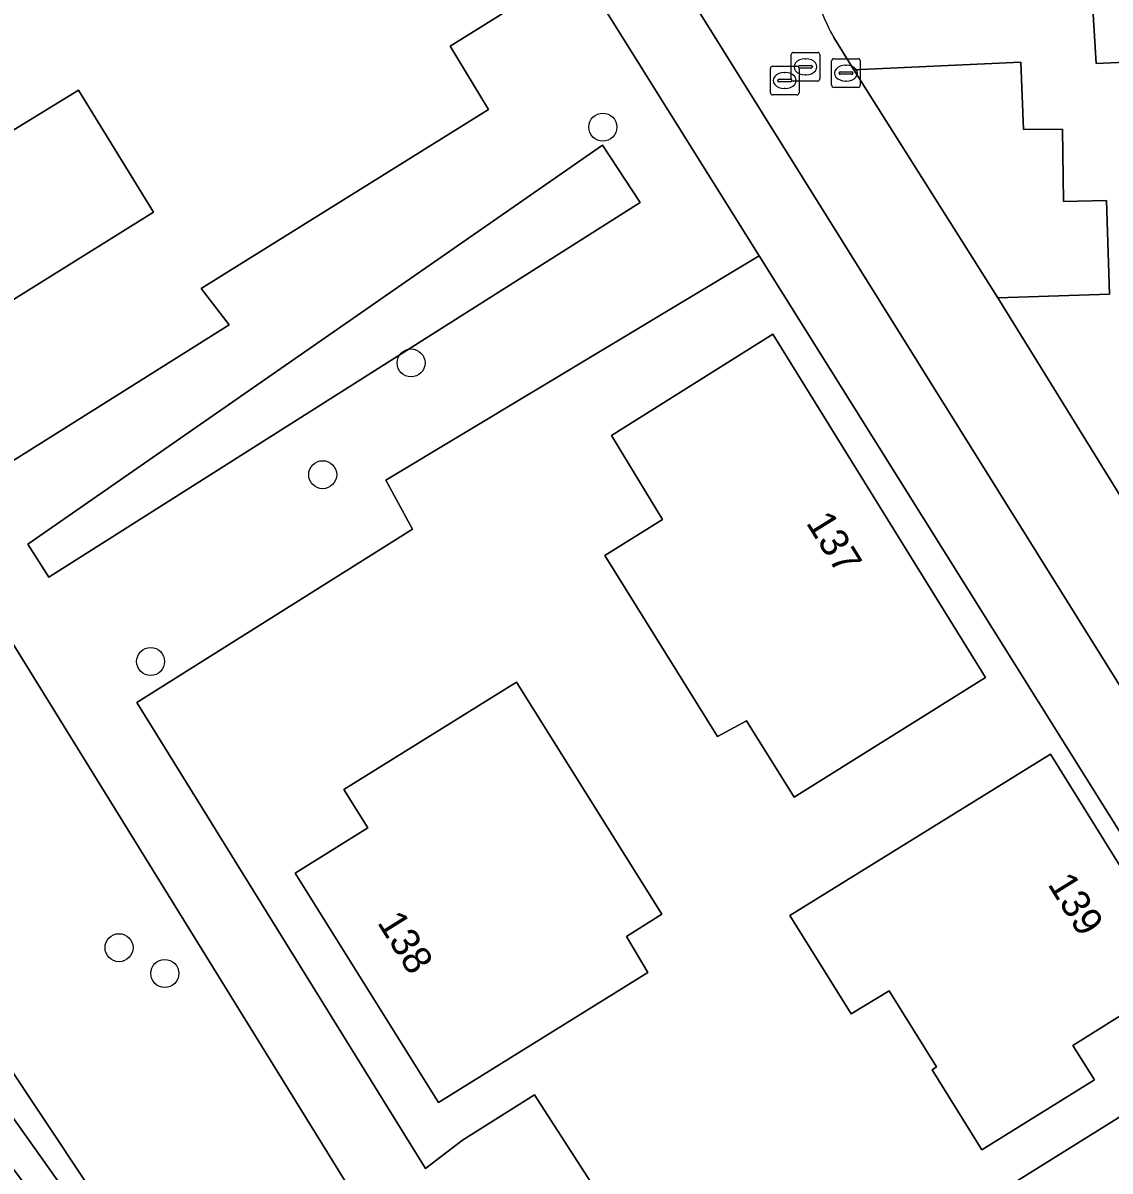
# Model space of a CAD drawing. Extents: x 159279 to 160377, y 384531 to 385888.
# Drawn here: x 159646.49 to 159684.48, y 385389.66 to 385429.79 of the extents above; entities that cross this region are included whole.
import ezdxf

# ---------------------------------------------------------------- set-up
doc = ezdxf.new("R2010")
doc.units = 0
for name, color, linetype in [('IMGEO_Boom', 7, 'Continuous'), ('IMGEO_Erf', 7, 'Continuous'), ('IMGEO_Groenvoorziening', 7, 'Continuous'), ('IMGEO_Kolk', 7, 'Continuous'), ('IMGEO_Oever', 7, 'Continuous'), ('IMGEO_Pand', 7, 'Continuous'), ('IMGEO_Pand_nummerreeks', 7, 'Continuous'), ('IMGEO_Parkeervlak_open', 7, 'Continuous'), ('IMGEO_Rijbaan_lokaal_open', 7, 'Continuous'), ('IMGEO_Rioolput', 7, 'Continuous'), ('IMGEO_Voetpad_open', 7, 'Continuous'), ('IMGEO_Waterloop', 7, 'Continuous')]:
    doc.layers.add(name, color=color, linetype=linetype)

msp = doc.modelspace()

# ---------------------------------------------------------------- linework, layer by layer
at = {"layer": 'IMGEO_Boom'}
for centre in [(159666.754, 385426.154), (159660.053, 385417.91), (159656.964, 385414.004), (159650.95, 385407.473), (159649.847, 385397.469), (159651.447, 385396.568)]:
    msp.add_circle(centre, 0.489, dxfattribs=at)
at = {"layer": 'IMGEO_Erf'}
for points in [[(159649.51, 385457.955), (159643.902, 385454.436), (159633.192, 385447.984), (159634.104, 385446.666), (159620.701, 385438.237), (159629.009, 385424.892), (159632.691, 385422.892), (159640.291, 385410.819), (159653.693, 385419.245), (159652.714, 385420.516), (159662.76, 385426.769), (159661.419, 385428.982), (159665.888, 385431.78)], [(159648.435, 385427.447), (159651.049, 385423.184), (159643.045, 385418.19), (159636.846, 385428.158), (159642.616, 385431.766), (159646.176, 385426.062)], [(159672.22, 385421.659), (159659.174, 385413.817), (159660.1, 385412.096), (159650.465, 385406.039), (159660.554, 385389.755), (159661.844, 385390.742), (159664.369, 385392.326), (159670.504, 385382.802), (159670.586, 385382.674), (159689.307, 385394.352)], [(159666.818, 385411.183), (159668.838, 385412.442), (159667.054, 385415.371), (159672.692, 385418.911), (159680.128, 385406.919), (159673.444, 385402.73), (159671.771, 385405.399), (159670.763, 385404.854)], [(159663.74, 385406.745), (159668.814, 385398.637), (159667.576, 385397.862), (159668.327, 385396.605), (159661.006, 385392.055), (159656.006, 385400.079), (159658.544, 385401.66), (159657.707, 385402.993)], [(159682.4, 385404.231), (159687.175, 385396.551), (159683.174, 385394.052), (159683.936, 385392.848), (159680.003, 385390.398), (159678.258, 385393.199), (159678.419, 385393.299), (159676.764, 385395.956), (159675.431, 385395.152), (159673.292, 385398.59)]]:
    msp.add_lwpolyline(points, close=True, dxfattribs=at)
at = {"layer": 'IMGEO_Groenvoorziening'}
for points in [[(159627.182, 385417.505), (159636.237, 385406.381), (159637.617, 385406.913), (159638.588, 385405.437), (159637.569, 385404.595), (159645.751, 385393.683), (159653.222, 385382.451), (159654.761, 385380.688), (159653.836, 385379.888), (159652.246, 385381.582), (159649.394, 385383.908), (159614.908, 385428.947), (159611.824, 385427.012), (159611.342, 385427.696), (159610.601, 385428.748), (159615.488, 385431.896)], [(159647.39, 385410.426), (159646.655, 385411.573), (159666.739, 385425.528), (159668.057, 385423.514)], [(159647.39, 385410.426), (159668.057, 385423.514), (159666.739, 385425.528), (159646.655, 385411.573)]]:
    msp.add_lwpolyline(points, close=True, dxfattribs=at)
for points in [[(159644.329, 385411.007), (159659.574, 385386.349), (159662.089, 385387.334), (159666.806, 385380.692), (159670.504, 385382.802), (159664.369, 385392.326), (159661.844, 385390.742), (159660.554, 385389.755), (159650.465, 385406.039), (159660.1, 385412.096), (159659.174, 385413.817), (159672.22, 385421.659), (159665.888, 385431.78), (159661.419, 385428.982), (159662.76, 385426.769), (159652.714, 385420.516), (159653.693, 385419.245), (159640.291, 385410.819)], [(159685.275, 385428.434), (159683.997, 385428.379), (159683.838, 385430.868)], [(159674.825, 385429.291), (159675.526, 385428.153), (159681.362, 385428.427), (159681.457, 385426.065), (159682.812, 385426.082), (159682.853, 385423.558), (159684.352, 385423.587), (159684.46, 385420.317), (159680.554, 385420.185), (159686.216, 385411.029)], [(159640.152, 385391.343), (159654.704, 385373.839), (159656.547, 385374.991), (159657.025, 385374.216), (159660.962, 385376.671), (159656.776, 385383.464), (159659.296, 385385.047), (159663.498, 385378.253), (159670.586, 385382.674), (159670.504, 385382.802), (159666.806, 385380.692), (159662.089, 385387.334), (159659.574, 385386.349), (159644.329, 385411.007)]]:
    msp.add_lwpolyline(points, dxfattribs=at)
msp.add_arc((159679.395, 385432.002), 5.313, 126.7857, 210.6767, dxfattribs=at)
at = {"layer": 'IMGEO_Kolk'}
for p, q in [((159674.75, 385427.617), (159674.75, 385428.469)), ((159674.825, 385428.543), (159675.677, 385428.543)), ((159675.238, 385428.323), (159675.263, 385428.323)), ((159675.751, 385428.469), (159675.751, 385427.617)), ((159675.009, 385428.037), (159675.009, 385428.049)), ((159675.447, 385428), (159675.049, 385428)), ((159675.052, 385428.086), (159675.45, 385428.086)), ((159675.261, 385427.763), (159675.236, 385427.763)), ((159675.493, 385428.049), (159675.493, 385428.037)), ((159675.677, 385427.543), (159674.825, 385427.543))]:
    msp.add_line(p, q, dxfattribs=at)
for points in [[(159674.75, 385427.617), (159674.75, 385428.469)], [(159674.825, 385428.543), (159675.677, 385428.543)], [(159675.751, 385428.469), (159675.751, 385427.617)], [(159675.677, 385427.543), (159674.825, 385427.543)]]:
    msp.add_lwpolyline(points, dxfattribs=at)
for centre, radius, start, end in [((159674.827, 385428.467), 0.0765, 91.552, 178.448), ((159674.827, 385428.467), 0.0765, 91.552, 178.448), ((159675.675, 385428.467), 0.0765, 1.552, 88.448), ((159675.675, 385428.467), 0.0765, 1.552, 88.448), ((159675.049, 385428.046), 0.0403, 85.8775, 175.7526), ((159675.046, 385428.036), 0.0366, 178.938, 274.7102), ((159675.45, 385428.043), 0.043, 264.8664, 352.4533), ((159675.454, 385428.048), 0.0386, 1.7309, 96.639), ((159674.827, 385427.619), 0.0765, 181.552, 268.448), ((159674.827, 385427.619), 0.0765, 181.552, 268.448), ((159675.675, 385427.619), 0.0765, 271.552, 358.448), ((159675.675, 385427.619), 0.0765, 271.552, 358.448)]:
    msp.add_arc(centre, radius, start, end, dxfattribs=at)
for centre, major_axis, ratio, start_param, end_param in [((159675.237, 385428.043), (-0.387, 0.002), 0.722429, 4.712389, 7.853982), ((159675.262, 385428.043), (-0.39, 0.002), 0.717154, 1.570796, 4.712389)]:
    msp.add_ellipse(centre, major_axis=major_axis, ratio=ratio, start_param=start_param, end_param=end_param, dxfattribs=at)
at = {"layer": 'IMGEO_Oever'}
for points in [[(159614.908, 385428.947), (159649.394, 385383.908), (159652.246, 385381.582), (159653.836, 385379.888), (159654.761, 385380.688), (159653.222, 385382.451), (159645.751, 385393.683), (159637.569, 385404.595), (159638.588, 385405.437), (159637.617, 385406.913), (159636.237, 385406.381), (159627.182, 385417.505), (159615.488, 385431.896), (159610.601, 385428.748), (159611.342, 385427.696), (159611.824, 385427.012)], [(159614.743, 385429.435), (159612.183, 385427.917), (159611.797, 385428.71), (159614.426, 385430.251), (159615.083, 385430.568), (159615.491, 385430.364), (159618.187, 385426.716), (159626.072, 385416.724), (159635.272, 385405.576), (159636.609, 385405.802), (159637.198, 385405.1), (159636.926, 385403.65), (159645.219, 385392.819), (159651.79, 385383.574), (159654.192, 385380.855), (159653.693, 385380.47), (159652.515, 385381.671), (159648.663, 385386.384), (159638.421, 385400.024), (159622.878, 385419.556), (159615.808, 385428.71), (159615.4, 385429.186)]]:
    msp.add_lwpolyline(points, close=True, dxfattribs=at)
at = {"layer": 'IMGEO_Pand'}
for points in [[(159648.435, 385427.447), (159646.176, 385426.062), (159642.616, 385431.766), (159636.846, 385428.158), (159643.045, 385418.19), (159651.049, 385423.184)], [(159672.692, 385418.911), (159667.054, 385415.371), (159668.838, 385412.442), (159666.818, 385411.183), (159670.763, 385404.854), (159671.771, 385405.399), (159673.444, 385402.73), (159680.128, 385406.919)], [(159663.74, 385406.745), (159657.707, 385402.993), (159658.544, 385401.66), (159656.006, 385400.079), (159661.006, 385392.055), (159668.327, 385396.605), (159667.576, 385397.862), (159668.814, 385398.637)], [(159687.175, 385396.551), (159682.4, 385404.231), (159673.292, 385398.59), (159675.431, 385395.152), (159676.764, 385395.956), (159678.419, 385393.299), (159678.258, 385393.199), (159680.003, 385390.398), (159683.936, 385392.848), (159683.174, 385394.052)]]:
    msp.add_lwpolyline(points, close=True, dxfattribs=at)
at = {"layer": 'IMGEO_Parkeervlak_open'}
for points in [[(159686.226, 385434.37), (159682.291, 385434.102), (159682.486, 385430.825), (159683.838, 385430.868), (159683.997, 385428.379), (159685.275, 385428.434), (159685.427, 385426.112), (159691.198, 385426.45)], [(159675.526, 385428.153), (159680.554, 385420.185), (159684.46, 385420.317), (159684.352, 385423.587), (159682.853, 385423.558), (159682.812, 385426.082), (159681.457, 385426.065), (159681.362, 385428.427)]]:
    msp.add_lwpolyline(points, close=True, dxfattribs=at)
at = {"layer": 'IMGEO_Rijbaan_lokaal_open'}
for points in [[(159710.177, 385402.582), (159708.982, 385404.499), (159708.015, 385406.051), (159687.146, 385439.534), (159650.306, 385498.682), (159633.741, 385488.313), (159668.221, 385433.234), (159691.585, 385395.788), (159692.541, 385394.27), (159693.908, 385392.097)], [(159698.312, 385391.711), (159695.547, 385396.119), (159694.58, 385397.661), (159691.225, 385403.027), (159686.216, 385411.029), (159680.554, 385420.185), (159675.526, 385428.153), (159674.825, 385429.291)]]:
    msp.add_lwpolyline(points, dxfattribs=at)
msp.add_arc((159679.395, 385432.002), 5.313, 126.7857, 210.6767, dxfattribs=at)
at = {"layer": 'IMGEO_Rioolput'}
for p, q in [((159673.335, 385427.837), (159673.335, 385428.689)), ((159673.41, 385428.763), (159674.262, 385428.763)), ((159674.336, 385428.689), (159674.336, 385427.837)), ((159672.61, 385427.356), (159672.61, 385428.208)), ((159672.685, 385428.282), (159673.537, 385428.282)), ((159673.594, 385428.257), (159673.594, 385428.269)), ((159673.611, 385428.208), (159673.611, 385427.356)), ((159674.032, 385428.22), (159673.634, 385428.22)), ((159673.637, 385428.306), (159674.035, 385428.306)), ((159673.823, 385428.543), (159673.848, 385428.543)), ((159674.078, 385428.269), (159674.078, 385428.257)), ((159672.869, 385427.776), (159672.869, 385427.788)), ((159672.912, 385427.825), (159673.31, 385427.825)), ((159673.098, 385428.062), (159673.123, 385428.062)), ((159673.353, 385427.788), (159673.353, 385427.776)), ((159674.262, 385427.763), (159673.41, 385427.763)), ((159673.846, 385427.983), (159673.821, 385427.983)), ((159673.307, 385427.739), (159672.909, 385427.739)), ((159673.121, 385427.502), (159673.096, 385427.502)), ((159673.537, 385427.282), (159672.685, 385427.282))]:
    msp.add_line(p, q, dxfattribs=at)
for points in [[(159673.335, 385427.837), (159673.335, 385428.689)], [(159673.41, 385428.763), (159674.262, 385428.763)], [(159674.336, 385428.689), (159674.336, 385427.837)], [(159672.61, 385427.356), (159672.61, 385428.208)], [(159672.685, 385428.282), (159673.537, 385428.282)], [(159673.611, 385428.208), (159673.611, 385427.356)], [(159674.262, 385427.763), (159673.41, 385427.763)], [(159673.537, 385427.282), (159672.685, 385427.282)]]:
    msp.add_lwpolyline(points, dxfattribs=at)
for centre, radius, start, end in [((159673.412, 385428.687), 0.0765, 91.552, 178.448), ((159673.412, 385428.687), 0.0765, 91.552, 178.448), ((159674.26, 385428.687), 0.0765, 1.552, 88.448), ((159674.26, 385428.687), 0.0765, 1.552, 88.448), ((159672.687, 385428.206), 0.0765, 91.552, 178.448), ((159672.687, 385428.206), 0.0765, 91.552, 178.448), ((159673.535, 385428.206), 0.0765, 1.552, 88.448), ((159673.535, 385428.206), 0.0765, 1.552, 88.448), ((159673.634, 385428.266), 0.0403, 85.8775, 175.7526), ((159673.631, 385428.256), 0.0366, 178.938, 274.7102), ((159674.035, 385428.263), 0.043, 264.8664, 352.4533), ((159674.039, 385428.268), 0.0386, 1.7309, 96.639), ((159672.909, 385427.785), 0.0403, 85.8775, 175.7526), ((159672.906, 385427.775), 0.0366, 178.938, 274.7102), ((159673.31, 385427.782), 0.043, 264.8664, 352.4533), ((159673.314, 385427.787), 0.0386, 1.7309, 96.639), ((159673.412, 385427.839), 0.0765, 181.552, 268.448), ((159673.412, 385427.839), 0.0765, 181.552, 268.448), ((159674.26, 385427.839), 0.0765, 271.552, 358.448), ((159674.26, 385427.839), 0.0765, 271.552, 358.448), ((159672.687, 385427.358), 0.0765, 181.552, 268.448), ((159672.687, 385427.358), 0.0765, 181.552, 268.448), ((159673.535, 385427.358), 0.0765, 271.552, 358.448), ((159673.535, 385427.358), 0.0765, 271.552, 358.448)]:
    msp.add_arc(centre, radius, start, end, dxfattribs=at)
for centre, major_axis, ratio, start_param, end_param in [((159673.822, 385428.263), (-0.387, 0.002), 0.722429, 4.712389, 7.853982), ((159673.847, 385428.263), (-0.39, 0.002), 0.717154, 1.570796, 4.712389), ((159673.097, 385427.782), (-0.387, 0.002), 0.722429, 4.712389, 7.853982), ((159673.122, 385427.782), (-0.39, 0.002), 0.717154, 1.570796, 4.712389)]:
    msp.add_ellipse(centre, major_axis=major_axis, ratio=ratio, start_param=start_param, end_param=end_param, dxfattribs=at)
at = {"layer": 'IMGEO_Voetpad_open'}
msp.add_lwpolyline([(159633.741, 385488.313), (159633.516, 385488.236), (159631.475, 385486.99), (159631.38, 385486.932), (159646.559, 385462.672), (159649.51, 385457.955), (159665.888, 385431.78), (159672.22, 385421.659), (159689.307, 385394.352), (159691.585, 385395.788), (159668.221, 385433.234)], close=True, dxfattribs=at)
msp.add_lwpolyline([(159689.307, 385394.352), (159670.586, 385382.674), (159663.498, 385378.253), (159662.986, 385377.934), (159661.46, 385376.982), (159660.962, 385376.671), (159657.025, 385374.216), (159656.547, 385374.991), (159654.704, 385373.839), (159651.917, 385372.099), (159645.953, 385368.374)], dxfattribs=at)
at = {"layer": 'IMGEO_Waterloop'}
msp.add_lwpolyline([(159614.743, 385429.435), (159615.4, 385429.186), (159615.808, 385428.71), (159622.878, 385419.556), (159638.421, 385400.024), (159648.663, 385386.384), (159652.515, 385381.671), (159653.693, 385380.47), (159654.192, 385380.855), (159651.79, 385383.574), (159645.219, 385392.819), (159636.926, 385403.65), (159637.198, 385405.1), (159636.609, 385405.802), (159635.272, 385405.576), (159626.072, 385416.724), (159618.187, 385426.716), (159615.491, 385430.364), (159615.083, 385430.568), (159614.426, 385430.251), (159611.797, 385428.71), (159612.183, 385427.917)], close=True, dxfattribs=at)

# ---------------------------------------------------------------- texts
at = {"layer": 'IMGEO_Pand_nummerreeks'}
for s, rotation, p in [('137', 301.8047, (159673.835, 385412.323)), ('139', 301.8734, (159682.278, 385399.691)), ('138', 301.9307, (159658.85, 385398.35))]:
    msp.add_text(s, height=1, rotation=rotation, dxfattribs=at).set_placement(p)

doc.saveas('drawing.dxf')
